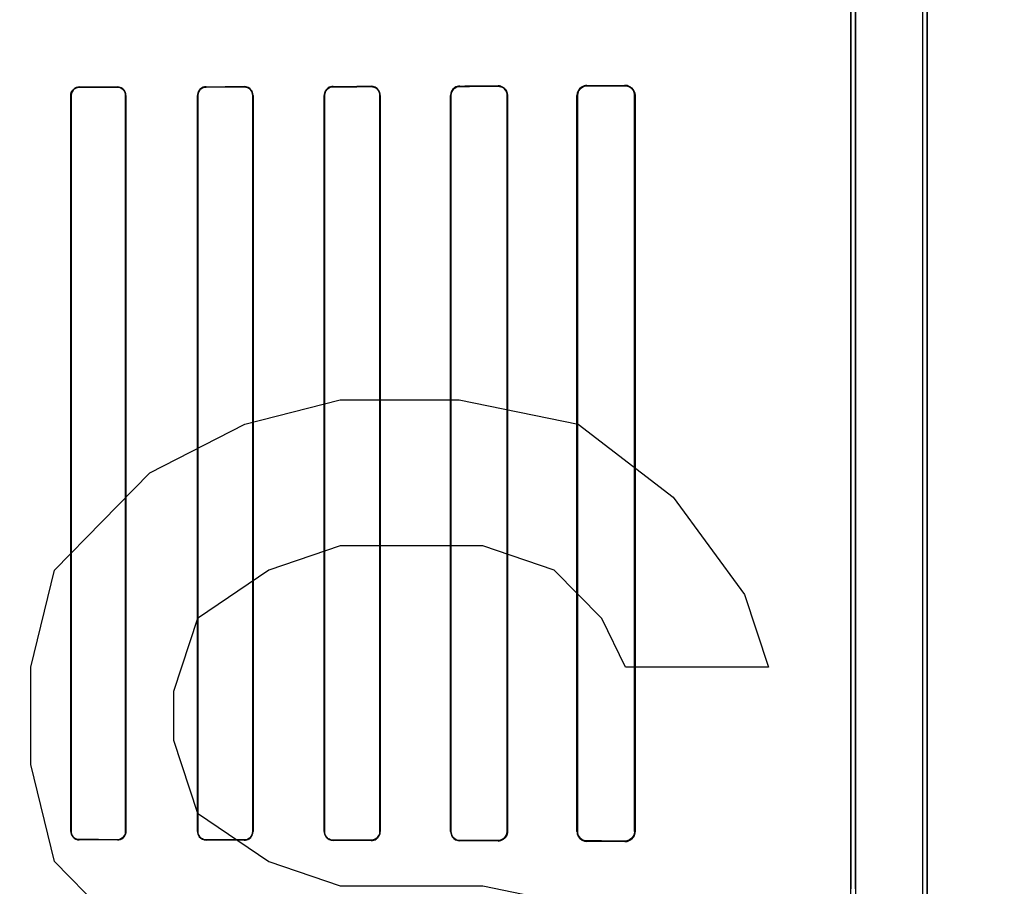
# Model space of a CAD drawing. Header units: millimetres. Extents: x 0 to 297, y 0 to 210.
# Tile 332 of 455: x 240.561 to 240.832, y 157.535 to 157.774. Entities that reach past the tile are written whole.
import ezdxf

# ---------------------------------------------------------------- set-up
doc = ezdxf.new("R2010")
doc.units = ezdxf.units.MM
doc.header["$LTSCALE"] = 16.335
doc.layers.get('0').update_dxf_attribs({"linetype": 'CONTINUOUS'})
for name, color, linetype in [('AXES_REF', 7, 'CONTINUOUS'), ('INTFCLR_1', 7, 'CONTINUOUS'), ('INTFCLR_72935', 7, 'CONTINUOUS')]:
    doc.layers.add(name, color=color, linetype=linetype)

msp = doc.modelspace()

# ---------------------------------------------------------------- linework, layer by layer
at = {"color": 7, "linetype": 'Continuous'}
for p, q in [((240.62266, 157.66228), (240.64891, 157.66898)), ((240.64891, 157.66898), (240.68172, 157.66898)), ((240.68172, 157.66898), (240.71454, 157.66228)), ((240.59641, 157.64887), (240.62266, 157.66228)), ((240.71454, 157.66228), (240.74079, 157.64217)), ((240.57016, 157.62206), (240.59641, 157.64887)), ((240.74079, 157.64217), (240.76047, 157.61536)), ((240.64891, 157.62877), (240.62922, 157.62206)), ((240.68829, 157.62877), (240.64891, 157.62877)), ((240.70797, 157.62206), (240.68829, 157.62877)), ((240.5636, 157.59525), (240.57016, 157.62206)), ((240.62922, 157.62206), (240.60954, 157.60866)), ((240.7211, 157.60866), (240.70797, 157.62206)), ((240.76047, 157.61536), (240.76704, 157.59525)), ((240.60954, 157.60866), (240.60297, 157.58855)), ((240.72766, 157.59525), (240.7211, 157.60866)), ((240.5636, 157.56845), (240.5636, 157.59525)), ((240.76704, 157.59525), (240.72766, 157.59525)), ((240.60297, 157.58855), (240.60297, 157.57515)), ((240.60297, 157.57515), (240.60954, 157.55504)), ((240.57016, 157.54164), (240.5636, 157.56845)), ((240.60954, 157.55504), (240.62922, 157.54164)), ((240.59641, 157.51483), (240.57016, 157.54164)), ((240.62922, 157.54164), (240.64891, 157.53494)), ((240.64891, 157.53494), (240.68829, 157.53494)), ((240.68829, 157.53494), (240.7211, 157.52823))]:
    msp.add_line(p, q, dxfattribs=at)
for radius in [6.78708, 6.7865, 6.74304]:
    msp.add_circle((241.48891, 154.71148), radius, dxfattribs=at)
for radius, start, end in [(6.72, 278.277129, 261.722871), (6.874, 113.082594, 269.618979)]:
    msp.add_arc((241.48891, 154.71148), radius, start, end, dxfattribs=at)
at = {"layer": 'AXES_REF', "color": 9, "linetype": 'Continuous'}
msp.add_circle((241.48891, 154.71148), 4.15, dxfattribs=at)
at = {"layer": 'AXES_REF', "color": 7, "linetype": 'Continuous'}
msp.add_arc((241.48891, 154.71148), 6.874, 113.082685, 66.917315, dxfattribs=at)
at = {"layer": 'AXES_REF', "color": 9, "linetype": 'Continuous'}
msp.add_arc((241.48891, 154.71148), 6.19116, 94.411812, 85.588188, dxfattribs=at)
at = {"layer": 'INTFCLR_1', "color": 6, "linetype": 'Continuous'}
for p, q in [((240.80957, 159.03048), (240.80957, 157.16147)), ((240.8108, 159.03047), (240.8108, 157.16147)), ((240.7898, 158.37778), (240.7898, 157.53415)), ((240.79104, 157.53415), (240.79104, 158.37778)), ((240.57463, 157.75297), (240.57463, 157.54997)), ((240.57471, 157.75297), (240.57471, 157.54997)), ((240.58975, 157.54997), (240.58975, 157.75297)), ((240.58983, 157.54997), (240.58983, 157.75297)), ((240.60956, 157.75297), (240.60956, 157.54997)), ((240.60965, 157.75297), (240.60965, 157.54997)), ((240.62481, 157.54997), (240.62481, 157.75297)), ((240.6249, 157.54997), (240.6249, 157.75297)), ((240.64448, 157.75297), (240.64448, 157.54997)), ((240.64457, 157.75297), (240.64457, 157.54997)), ((240.6599, 157.54997), (240.6599, 157.75297)), ((240.65999, 157.54997), (240.65999, 157.75297)), ((240.67938, 157.75297), (240.67938, 157.54997)), ((240.67948, 157.75297), (240.67948, 157.54997)), ((240.695, 157.54997), (240.695, 157.75297)), ((240.69511, 157.54997), (240.69511, 157.75297)), ((240.71424, 157.75297), (240.71424, 157.54997)), ((240.71436, 157.75297), (240.71436, 157.54997)), ((240.73014, 157.54997), (240.73014, 157.75297)), ((240.73027, 157.54997), (240.73027, 157.75297))]:
    msp.add_line(p, q, dxfattribs=at)
at = {"layer": 'INTFCLR_1', "color": 9, "linetype": 'Continuous'}
for p, q in [((240.57696, 157.75523), (240.57696, 157.75531)), ((240.58746, 157.75533), (240.58746, 157.75525)), ((240.61196, 157.75529), (240.61196, 157.75537)), ((240.62246, 157.7554), (240.62246, 157.75531)), ((240.64696, 157.75537), (240.64696, 157.75546)), ((240.65746, 157.75549), (240.65746, 157.75539)), ((240.68196, 157.75546), (240.68196, 157.75556)), ((240.69246, 157.7556), (240.69246, 157.7555)), ((240.71696, 157.75559), (240.71696, 157.7557)), ((240.72746, 157.75576), (240.72746, 157.75563)), ((240.57463, 157.75297), (240.57471, 157.75297)), ((240.58975, 157.75297), (240.58983, 157.75297)), ((240.60956, 157.75297), (240.60965, 157.75297)), ((240.62481, 157.75297), (240.6249, 157.75297)), ((240.64448, 157.75297), (240.64457, 157.75297)), ((240.6599, 157.75297), (240.65999, 157.75297)), ((240.67938, 157.75297), (240.67948, 157.75297)), ((240.695, 157.75297), (240.69511, 157.75297)), ((240.71424, 157.75297), (240.71436, 157.75297)), ((240.73014, 157.75297), (240.73027, 157.75297)), ((240.57471, 157.54997), (240.57463, 157.54997)), ((240.58983, 157.54997), (240.58975, 157.54997)), ((240.60965, 157.54997), (240.60956, 157.54997)), ((240.6249, 157.54997), (240.62481, 157.54997)), ((240.64457, 157.54997), (240.64448, 157.54997)), ((240.65999, 157.54997), (240.6599, 157.54997)), ((240.67948, 157.54997), (240.67938, 157.54997)), ((240.69511, 157.54997), (240.695, 157.54997)), ((240.71436, 157.54997), (240.71424, 157.54997)), ((240.73027, 157.54997), (240.73014, 157.54997)), ((240.57696, 157.54763), (240.57696, 157.54771)), ((240.58746, 157.54769), (240.58746, 157.54761)), ((240.61196, 157.54756), (240.61196, 157.54765)), ((240.62246, 157.54763), (240.62246, 157.54754)), ((240.64696, 157.54748), (240.64696, 157.54757)), ((240.65746, 157.54754), (240.65746, 157.54745)), ((240.68196, 157.54737), (240.68196, 157.54747)), ((240.69246, 157.54744), (240.69246, 157.54733)), ((240.71696, 157.54723), (240.71696, 157.54735)), ((240.72746, 157.5473), (240.72746, 157.54718))]:
    msp.add_line(p, q, dxfattribs=at)
at = {"layer": 'INTFCLR_1', "color": 7, "linetype": 'Continuous'}
msp.add_lwpolyline([(240.69334, 157.54748), (240.69325, 157.54745), (240.69316, 157.54742), (240.69306, 157.5474), (240.69297, 157.54738), (240.69287, 157.54736), (240.69277, 157.54735), (240.69267, 157.54734), (240.69257, 157.54734), (240.69246, 157.54733)], dxfattribs=at)
at = {"layer": 'INTFCLR_1', "color": 6, "linetype": 'Continuous'}
for centre, major_axis, start_param, end_param in [((240.42471, 157.75647), (0.36509, 0), -1.140627, -1.108745), ((240.42471, 157.75647), (0.38609, 0), -1.165445, -1.135656), ((240.42471, 157.75647), (0.36509, 0), -1.032246, -0.998394), ((240.42471, 157.75647), (0.38609, 0), -1.064439, -1.033062), ((240.42471, 157.75647), (0.36509, 0), -0.9163, -0.879521), ((240.42471, 157.75647), (0.38609, 0), -0.9574, -0.923735), ((240.42471, 157.75647), (0.36509, 0), -0.788898, -0.747504), ((240.42471, 157.75647), (0.38609, 0), -0.841558, -0.804464), ((240.42471, 157.75647), (0.36509, 0), -0.642675, -0.593022), ((240.42471, 157.75647), (0.38609, 0), -0.712156, -0.66947), ((240.42471, 157.54647), (0.38609, 0), 1.135656, 1.165445), ((240.42471, 157.54647), (0.36509, 0), 1.108745, 1.140627), ((240.42471, 157.54647), (0.38609, 0), 1.033062, 1.064439), ((240.42471, 157.54647), (0.36509, 0), 0.998394, 1.032246), ((240.42471, 157.54647), (0.38609, 0), 0.923735, 0.9574), ((240.42471, 157.54647), (0.36509, 0), 0.879521, 0.9163), ((240.42471, 157.54647), (0.38609, 0), 0.804464, 0.841558), ((240.42471, 157.54647), (0.36509, 0), 0.747504, 0.788898), ((240.42471, 157.54647), (0.38609, 0), 0.66947, 0.712156), ((240.42471, 157.54647), (0.36509, 0), 0.593022, 0.642675)]:
    msp.add_ellipse(centre, major_axis=major_axis, ratio=0.003491, start_param=start_param, end_param=end_param, dxfattribs=at)
for points, knots in [([(240.57696, 157.75531), (240.57641, 157.75531), (240.57518, 157.75486), (240.57463, 157.75361), (240.57463, 157.75297)], [0, 0, 0, 0, 0.463766, 1, 1, 1, 1]), ([(240.57696, 157.75523), (240.57651, 157.75523), (240.57534, 157.75488), (240.57471, 157.75366), (240.57471, 157.75297)], [0, 0, 0, 0, 0.393954, 1, 1, 1, 1]), ([(240.58983, 157.75297), (240.58983, 157.75348), (240.58942, 157.75472), (240.58815, 157.75533), (240.58746, 157.75533)], [0, 0, 0, 0, 0.429291, 1, 1, 1, 1]), ([(240.58975, 157.75297), (240.58975, 157.75347), (240.58935, 157.75467), (240.58813, 157.75525), (240.58746, 157.75525)], [0, 0, 0, 0, 0.431437, 1, 1, 1, 1]), ([(240.61196, 157.75537), (240.61138, 157.75537), (240.61011, 157.7549), (240.60956, 157.75361), (240.60956, 157.75297)], [0, 0, 0, 0, 0.47334, 1, 1, 1, 1]), ([(240.61196, 157.75529), (240.61149, 157.75529), (240.61028, 157.75492), (240.60965, 157.75367), (240.60965, 157.75297)], [0, 0, 0, 0, 0.401644, 1, 1, 1, 1]), ([(240.6249, 157.75297), (240.6249, 157.75349), (240.62449, 157.75476), (240.62318, 157.7554), (240.62246, 157.7554)], [0, 0, 0, 0, 0.419413, 1, 1, 1, 1]), ([(240.62481, 157.75297), (240.62481, 157.75347), (240.62442, 157.7547), (240.62315, 157.75531), (240.62246, 157.75531)], [0, 0, 0, 0, 0.422805, 1, 1, 1, 1]), ([(240.64696, 157.75546), (240.64649, 157.75546), (240.64521, 157.7551), (240.64448, 157.75376), (240.64448, 157.75297)], [0, 0, 0, 0, 0.373746, 1, 1, 1, 1]), ([(240.64696, 157.75537), (240.64652, 157.75537), (240.64528, 157.75503), (240.64457, 157.75373), (240.64457, 157.75297)], [0, 0, 0, 0, 0.369219, 1, 1, 1, 1]), ([(240.65999, 157.75297), (240.65999, 157.75349), (240.65959, 157.7548), (240.65823, 157.75549), (240.65746, 157.75549)], [0, 0, 0, 0, 0.405294, 1, 1, 1, 1]), ([(240.6599, 157.75297), (240.6599, 157.75348), (240.6595, 157.75475), (240.65819, 157.75539), (240.65746, 157.75539)], [0, 0, 0, 0, 0.4116, 1, 1, 1, 1]), ([(240.68196, 157.75556), (240.68145, 157.75556), (240.6801, 157.75516), (240.67938, 157.75377), (240.67938, 157.75297)], [0, 0, 0, 0, 0.394588, 1, 1, 1, 1]), ([(240.68196, 157.75546), (240.68145, 157.75546), (240.68015, 157.75506), (240.67948, 157.75372), (240.67948, 157.75297)], [0, 0, 0, 0, 0.409287, 1, 1, 1, 1]), ([(240.69511, 157.75297), (240.69511, 157.75347), (240.69473, 157.75484), (240.6933, 157.75561), (240.69246, 157.7556)], [0, 0, 0, 0, 0.376083, 1, 1, 1, 1]), ([(240.695, 157.75297), (240.695, 157.75347), (240.69462, 157.75479), (240.69325, 157.7555), (240.69246, 157.7555)], [0, 0, 0, 0, 0.392608, 1, 1, 1, 1]), ([(240.71696, 157.7557), (240.71646, 157.7557), (240.71505, 157.75532), (240.71424, 157.75385), (240.71424, 157.75297)], [0, 0, 0, 0, 0.364649, 1, 1, 1, 1]), ([(240.71696, 157.75559), (240.7165, 157.75559), (240.71515, 157.75524), (240.71436, 157.75383), (240.71436, 157.75297)], [0, 0, 0, 0, 0.351042, 1, 1, 1, 1]), ([(240.73027, 157.75297), (240.73027, 157.75345), (240.72992, 157.75489), (240.7284, 157.75576), (240.72746, 157.75576)], [0, 0, 0, 0, 0.340507, 1, 1, 1, 1]), ([(240.73014, 157.75297), (240.73014, 157.75346), (240.72978, 157.75484), (240.72833, 157.75564), (240.72746, 157.75563)], [0, 0, 0, 0, 0.359845, 1, 1, 1, 1]), ([(240.57463, 157.54997), (240.57463, 157.54945), (240.57503, 157.54822), (240.57629, 157.54763), (240.57696, 157.54763)], [0, 0, 0, 0, 0.432834, 1, 1, 1, 1]), ([(240.57471, 157.54997), (240.57471, 157.54947), (240.5751, 157.54828), (240.57631, 157.54771), (240.57696, 157.54771)], [0, 0, 0, 0, 0.434514, 1, 1, 1, 1]), ([(240.58746, 157.54769), (240.58792, 157.54769), (240.58911, 157.54804), (240.58975, 157.54927), (240.58975, 157.54997)], [0, 0, 0, 0, 0.396507, 1, 1, 1, 1]), ([(240.58746, 157.54761), (240.58803, 157.54761), (240.58928, 157.54806), (240.58983, 157.54933), (240.58983, 157.54997)], [0, 0, 0, 0, 0.467063, 1, 1, 1, 1]), ([(240.60956, 157.54997), (240.60956, 157.54945), (240.60997, 157.54819), (240.61126, 157.54756), (240.61196, 157.54756)], [0, 0, 0, 0, 0.424164, 1, 1, 1, 1]), ([(240.60965, 157.54997), (240.60965, 157.54946), (240.61004, 157.54825), (240.61129, 157.54765), (240.61196, 157.54765)], [0, 0, 0, 0, 0.426865, 1, 1, 1, 1]), ([(240.62246, 157.54763), (240.62303, 157.54762), (240.62427, 157.54809), (240.62481, 157.54934), (240.62481, 157.54997)], [0, 0, 0, 0, 0.47417, 1, 1, 1, 1]), ([(240.62246, 157.54754), (240.62292, 157.54754), (240.62417, 157.54787), (240.6249, 157.54919), (240.6249, 157.54997)], [0, 0, 0, 0, 0.365847, 1, 1, 1, 1]), ([(240.64448, 157.54997), (240.64448, 157.54945), (240.64489, 157.54815), (240.64622, 157.54748), (240.64696, 157.54748)], [0, 0, 0, 0, 0.412854, 1, 1, 1, 1]), ([(240.64457, 157.54997), (240.64457, 157.54946), (240.64497, 157.54821), (240.64625, 157.54757), (240.64696, 157.54757)], [0, 0, 0, 0, 0.417006, 1, 1, 1, 1]), ([(240.65746, 157.54754), (240.65793, 157.54754), (240.65919, 157.54789), (240.6599, 157.5492), (240.6599, 157.54997)], [0, 0, 0, 0, 0.373842, 1, 1, 1, 1]), ([(240.65746, 157.54745), (240.65795, 157.54745), (240.65926, 157.54781), (240.65999, 157.54917), (240.65999, 157.54997)], [0, 0, 0, 0, 0.379371, 1, 1, 1, 1]), ([(240.67938, 157.54997), (240.67938, 157.54945), (240.67977, 157.5481), (240.68117, 157.54738), (240.68196, 157.54737)], [0, 0, 0, 0, 0.39343, 1, 1, 1, 1]), ([(240.67948, 157.54997), (240.67948, 157.54946), (240.67987, 157.54816), (240.68121, 157.54748), (240.68196, 157.54747)], [0, 0, 0, 0, 0.402384, 1, 1, 1, 1]), ([(240.69246, 157.54744), (240.69297, 157.54744), (240.69429, 157.54782), (240.695, 157.54919), (240.695, 157.54997)], [0, 0, 0, 0, 0.39382, 1, 1, 1, 1]), ([(240.71424, 157.54997), (240.71424, 157.54947), (240.71461, 157.54806), (240.71608, 157.54724), (240.71696, 157.54723)], [0, 0, 0, 0, 0.358968, 1, 1, 1, 1]), ([(240.71436, 157.54997), (240.71436, 157.54947), (240.71473, 157.54812), (240.71613, 157.54735), (240.71696, 157.54735)], [0, 0, 0, 0, 0.373103, 1, 1, 1, 1]), ([(240.72746, 157.54718), (240.728, 157.54718), (240.72946, 157.54758), (240.73027, 157.54909), (240.73027, 157.54997)], [0, 0, 0, 0, 0.380109, 1, 1, 1, 1]), ([(240.73014, 157.54997), (240.73014, 157.54948), (240.72978, 157.5481), (240.72833, 157.5473), (240.72746, 157.5473)], [0, 0, 0, 0, 0.359689, 1, 1, 1, 1])]:
    msp.add_open_spline(points, degree=3, knots=knots, dxfattribs=at)
at = {"layer": 'INTFCLR_1', "color": 7, "linetype": 'Continuous'}
msp.add_open_spline([(240.69246, 157.54733), (240.693, 157.54734), (240.69438, 157.54774), (240.69511, 157.54917), (240.69511, 157.54997)], degree=3, knots=[0, 0, 0, 0, 0.401573, 1, 1, 1, 1], dxfattribs=at)
at = {"layer": 'INTFCLR_72935', "color": 6, "linetype": 'Continuous'}
for p, q in [((240.80957, 159.03049), (240.80957, 157.16147)), ((240.8108, 157.16147), (240.8108, 159.03047)), ((240.7898, 157.5321), (240.7898, 158.37983)), ((240.79104, 158.38108), (240.79104, 157.53085)), ((240.57463, 157.54997), (240.57463, 157.75297)), ((240.57471, 157.54997), (240.57471, 157.75297)), ((240.58975, 157.75297), (240.58975, 157.54997)), ((240.58983, 157.75297), (240.58983, 157.54997)), ((240.60956, 157.54997), (240.60956, 157.75297)), ((240.60965, 157.54997), (240.60965, 157.75297)), ((240.62481, 157.75297), (240.62481, 157.54997)), ((240.6249, 157.75297), (240.6249, 157.54997)), ((240.64448, 157.54997), (240.64448, 157.75297)), ((240.64457, 157.54997), (240.64457, 157.75297)), ((240.6599, 157.75297), (240.6599, 157.54997)), ((240.65999, 157.75297), (240.65999, 157.54997)), ((240.67938, 157.54997), (240.67938, 157.75297)), ((240.67948, 157.54997), (240.67948, 157.75297)), ((240.695, 157.75297), (240.695, 157.54997)), ((240.69511, 157.75297), (240.69511, 157.54997)), ((240.71424, 157.54997), (240.71424, 157.75297)), ((240.71436, 157.54997), (240.71436, 157.75297)), ((240.73014, 157.75297), (240.73014, 157.54997)), ((240.73027, 157.75297), (240.73027, 157.54997))]:
    msp.add_line(p, q, dxfattribs=at)
at = {"layer": 'INTFCLR_72935', "color": 9, "linetype": 'Continuous'}
for p, q in [((240.57696, 157.75531), (240.57696, 157.75523)), ((240.58746, 157.75525), (240.58746, 157.75533)), ((240.61196, 157.75537), (240.61196, 157.75529)), ((240.62246, 157.75531), (240.62246, 157.7554)), ((240.64696, 157.75546), (240.64696, 157.75537)), ((240.65746, 157.75539), (240.65746, 157.75549)), ((240.68196, 157.75556), (240.68196, 157.75546)), ((240.69246, 157.7555), (240.69246, 157.7556)), ((240.71696, 157.7557), (240.71696, 157.75559)), ((240.72746, 157.75563), (240.72746, 157.75576)), ((240.57471, 157.75297), (240.57463, 157.75297)), ((240.58983, 157.75297), (240.58975, 157.75297)), ((240.60965, 157.75297), (240.60956, 157.75297)), ((240.6249, 157.75297), (240.62481, 157.75297)), ((240.64457, 157.75297), (240.64448, 157.75297)), ((240.65999, 157.75297), (240.6599, 157.75297)), ((240.67948, 157.75297), (240.67938, 157.75297)), ((240.69511, 157.75297), (240.695, 157.75297)), ((240.71436, 157.75297), (240.71424, 157.75297)), ((240.73027, 157.75297), (240.73014, 157.75297)), ((240.57463, 157.54997), (240.57471, 157.54997)), ((240.58975, 157.54997), (240.58983, 157.54997)), ((240.60956, 157.54997), (240.60965, 157.54997)), ((240.62481, 157.54997), (240.6249, 157.54997)), ((240.64448, 157.54997), (240.64457, 157.54997)), ((240.6599, 157.54997), (240.65999, 157.54997)), ((240.67938, 157.54997), (240.67948, 157.54997)), ((240.695, 157.54997), (240.69511, 157.54997)), ((240.71424, 157.54997), (240.71436, 157.54997)), ((240.73014, 157.54997), (240.73027, 157.54997)), ((240.57696, 157.54771), (240.57696, 157.54763)), ((240.58746, 157.54761), (240.58746, 157.54769)), ((240.61196, 157.54765), (240.61196, 157.54756)), ((240.62246, 157.54754), (240.62246, 157.54763)), ((240.64696, 157.54757), (240.64696, 157.54748)), ((240.65746, 157.54745), (240.65746, 157.54754)), ((240.68196, 157.54747), (240.68196, 157.54737)), ((240.69246, 157.54733), (240.69246, 157.54744)), ((240.71696, 157.54735), (240.71696, 157.54723)), ((240.72746, 157.54718), (240.72746, 157.5473))]:
    msp.add_line(p, q, dxfattribs=at)
at = {"layer": 'INTFCLR_72935', "color": 7, "linetype": 'Continuous'}
for points in [[(240.69334, 157.75546), (240.69325, 157.75549), (240.69316, 157.75551), (240.69306, 157.75554), (240.69297, 157.75556), (240.69287, 157.75557), (240.69277, 157.75559), (240.69267, 157.75559), (240.69257, 157.7556), (240.69246, 157.7556)], [(240.72833, 157.75562), (240.72825, 157.75565), (240.72816, 157.75567), (240.72807, 157.75569), (240.72798, 157.75571), (240.72788, 157.75573), (240.72778, 157.75574), (240.72768, 157.75575), (240.72757, 157.75575), (240.72746, 157.75576)], [(240.72746, 157.75563), (240.72756, 157.75563), (240.72766, 157.75563), (240.72775, 157.75562), (240.72785, 157.75561), (240.72795, 157.75559), (240.72805, 157.75557), (240.72814, 157.75555), (240.72823, 157.75552), (240.72832, 157.75549)], [(240.72832, 157.54744), (240.72823, 157.54741), (240.72814, 157.54739), (240.72805, 157.54737), (240.72796, 157.54735), (240.72786, 157.54733), (240.72776, 157.54732), (240.72767, 157.54731), (240.72757, 157.54731), (240.72746, 157.5473)], [(240.72746, 157.54718), (240.72757, 157.54718), (240.72768, 157.54719), (240.72778, 157.5472), (240.72788, 157.54721), (240.72797, 157.54722), (240.72807, 157.54724), (240.72816, 157.54726), (240.72825, 157.54729), (240.72833, 157.54731)]]:
    msp.add_lwpolyline(points, dxfattribs=at)
at = {"layer": 'INTFCLR_72935', "color": 6, "linetype": 'Continuous'}
for centre, major_axis, start_param, end_param in [((240.42471, 157.75647), (0.36509, 0), -1.140627, -1.108745), ((240.42471, 157.75647), (0.38609, 0), -1.165445, -1.135656), ((240.42471, 157.75647), (0.36509, 0), -1.032246, -0.998394), ((240.42471, 157.75647), (0.38609, 0), -1.064439, -1.033062), ((240.42471, 157.75647), (0.36509, 0), -0.9163, -0.879521), ((240.42471, 157.75647), (0.38609, 0), -0.9574, -0.923735), ((240.42471, 157.75647), (0.36509, 0), -0.788898, -0.747504), ((240.42471, 157.75647), (0.38609, 0), -0.841558, -0.804464), ((240.42471, 157.75647), (0.36509, 0), -0.642675, -0.593022), ((240.42471, 157.75647), (0.38609, 0), -0.712156, -0.66947), ((240.42471, 157.54647), (0.38609, 0), 1.135656, 1.165445), ((240.42471, 157.54647), (0.36509, 0), 1.108745, 1.140627), ((240.42471, 157.54647), (0.38609, 0), 1.033062, 1.064439), ((240.42471, 157.54647), (0.36509, 0), 0.998394, 1.032246), ((240.42471, 157.54647), (0.38609, 0), 0.923735, 0.9574), ((240.42471, 157.54647), (0.36509, 0), 0.879521, 0.9163), ((240.42471, 157.54647), (0.38609, 0), 0.804464, 0.841558), ((240.42471, 157.54647), (0.36509, 0), 0.747504, 0.788898), ((240.42471, 157.54647), (0.38609, 0), 0.66947, 0.712156), ((240.42471, 157.54647), (0.36509, 0), 0.593022, 0.642675)]:
    msp.add_ellipse(centre, major_axis=major_axis, ratio=0.003491, start_param=start_param, end_param=end_param, dxfattribs=at)
for points, knots in [([(240.57463, 157.75297), (240.57463, 157.75348), (240.57503, 157.75471), (240.57629, 157.75531), (240.57696, 157.75531)], [0, 0, 0, 0, 0.432833, 1, 1, 1, 1]), ([(240.57471, 157.75297), (240.57471, 157.75347), (240.57511, 157.75466), (240.57632, 157.75523), (240.57696, 157.75523)], [0, 0, 0, 0, 0.438506, 1, 1, 1, 1]), ([(240.58983, 157.75297), (240.58983, 157.75349), (240.58941, 157.75473), (240.58815, 157.75533), (240.58746, 157.75533)], [0, 0, 0, 0, 0.434167, 1, 1, 1, 1]), ([(240.58746, 157.75525), (240.58793, 157.75525), (240.58912, 157.75489), (240.58975, 157.75366), (240.58975, 157.75297)], [0, 0, 0, 0, 0.404563, 1, 1, 1, 1]), ([(240.61196, 157.75537), (240.61151, 157.75537), (240.61027, 157.75503), (240.60956, 157.75374), (240.60956, 157.75297)], [0, 0, 0, 0, 0.370654, 1, 1, 1, 1]), ([(240.60965, 157.75297), (240.60965, 157.75348), (240.61005, 157.75469), (240.61129, 157.75529), (240.61196, 157.75529)], [0, 0, 0, 0, 0.429388, 1, 1, 1, 1]), ([(240.6249, 157.75297), (240.6249, 157.75349), (240.62449, 157.75477), (240.62318, 157.7554), (240.62246, 157.7554)], [0, 0, 0, 0, 0.422387, 1, 1, 1, 1]), ([(240.62246, 157.75531), (240.62303, 157.75531), (240.62427, 157.75485), (240.62481, 157.7536), (240.62481, 157.75297)], [0, 0, 0, 0, 0.47417, 1, 1, 1, 1]), ([(240.64696, 157.75546), (240.64648, 157.75546), (240.64519, 157.75509), (240.64448, 157.75375), (240.64448, 157.75297)], [0, 0, 0, 0, 0.383063, 1, 1, 1, 1]), ([(240.64457, 157.75297), (240.64457, 157.75348), (240.64497, 157.75473), (240.64625, 157.75536), (240.64696, 157.75537)], [0, 0, 0, 0, 0.417182, 1, 1, 1, 1]), ([(240.65999, 157.75297), (240.65999, 157.75349), (240.65959, 157.7548), (240.65823, 157.75549), (240.65746, 157.75549)], [0, 0, 0, 0, 0.404898, 1, 1, 1, 1]), ([(240.65746, 157.75539), (240.65794, 157.75539), (240.6592, 157.75504), (240.6599, 157.75373), (240.6599, 157.75297)], [0, 0, 0, 0, 0.383513, 1, 1, 1, 1]), ([(240.68196, 157.75556), (240.68144, 157.75556), (240.68009, 157.75515), (240.67938, 157.75376), (240.67938, 157.75297)], [0, 0, 0, 0, 0.400719, 1, 1, 1, 1]), ([(240.67948, 157.75297), (240.67948, 157.75348), (240.67987, 157.75477), (240.68121, 157.75546), (240.68196, 157.75546)], [0, 0, 0, 0, 0.400302, 1, 1, 1, 1]), ([(240.69246, 157.7555), (240.69298, 157.7555), (240.6943, 157.75511), (240.695, 157.75374), (240.695, 157.75297)], [0, 0, 0, 0, 0.398583, 1, 1, 1, 1]), ([(240.71696, 157.7557), (240.71645, 157.7557), (240.71504, 157.75531), (240.71424, 157.75384), (240.71424, 157.75297)], [0, 0, 0, 0, 0.372091, 1, 1, 1, 1]), ([(240.71436, 157.75297), (240.71436, 157.75346), (240.71473, 157.75482), (240.71613, 157.75558), (240.71696, 157.75559)], [0, 0, 0, 0, 0.373103, 1, 1, 1, 1]), ([(240.57463, 157.54997), (240.57463, 157.54945), (240.57504, 157.54822), (240.57629, 157.54763), (240.57696, 157.54763)], [0, 0, 0, 0, 0.43647, 1, 1, 1, 1]), ([(240.57696, 157.54771), (240.5765, 157.54771), (240.57533, 157.54806), (240.57471, 157.54928), (240.57471, 157.54997)], [0, 0, 0, 0, 0.400765, 1, 1, 1, 1]), ([(240.58983, 157.54997), (240.58983, 157.54945), (240.58942, 157.54821), (240.58815, 157.54761), (240.58746, 157.54761)], [0, 0, 0, 0, 0.42929, 1, 1, 1, 1]), ([(240.58975, 157.54997), (240.58975, 157.54946), (240.58934, 157.54826), (240.58812, 157.54769), (240.58746, 157.54769)], [0, 0, 0, 0, 0.436653, 1, 1, 1, 1]), ([(240.60956, 157.54997), (240.60956, 157.54945), (240.60997, 157.54819), (240.61126, 157.54756), (240.61196, 157.54756)], [0, 0, 0, 0, 0.425926, 1, 1, 1, 1]), ([(240.61196, 157.54765), (240.61148, 157.54765), (240.61027, 157.54802), (240.60965, 157.54927), (240.60965, 157.54997)], [0, 0, 0, 0, 0.409084, 1, 1, 1, 1]), ([(240.62481, 157.54997), (240.62481, 157.54946), (240.62441, 157.54823), (240.62315, 157.54762), (240.62246, 157.54763)], [0, 0, 0, 0, 0.426616, 1, 1, 1, 1]), ([(240.62246, 157.54754), (240.62293, 157.54754), (240.62419, 157.54789), (240.6249, 157.5492), (240.6249, 157.54997)], [0, 0, 0, 0, 0.376214, 1, 1, 1, 1]), ([(240.64448, 157.54997), (240.64448, 157.54945), (240.64489, 157.54815), (240.64622, 157.54748), (240.64696, 157.54748)], [0, 0, 0, 0, 0.411614, 1, 1, 1, 1]), ([(240.64696, 157.54757), (240.6465, 157.54757), (240.64526, 157.54792), (240.64457, 157.54921), (240.64457, 157.54997)], [0, 0, 0, 0, 0.378712, 1, 1, 1, 1]), ([(240.6599, 157.54997), (240.6599, 157.54946), (240.6595, 157.54819), (240.65819, 157.54754), (240.65746, 157.54754)], [0, 0, 0, 0, 0.411738, 1, 1, 1, 1]), ([(240.65746, 157.54745), (240.65796, 157.54745), (240.65927, 157.54782), (240.65999, 157.54918), (240.65999, 157.54997)], [0, 0, 0, 0, 0.387522, 1, 1, 1, 1]), ([(240.67938, 157.54997), (240.67938, 157.54945), (240.67977, 157.54811), (240.68116, 157.54738), (240.68196, 157.54737)], [0, 0, 0, 0, 0.391624, 1, 1, 1, 1]), ([(240.68196, 157.54747), (240.68147, 157.54747), (240.68017, 157.54786), (240.67948, 157.5492), (240.67948, 157.54997)], [0, 0, 0, 0, 0.393004, 1, 1, 1, 1]), ([(240.69511, 157.54997), (240.69511, 157.54946), (240.69473, 157.5481), (240.6933, 157.54733), (240.69246, 157.54733)], [0, 0, 0, 0, 0.376083, 1, 1, 1, 1]), ([(240.695, 157.54997), (240.695, 157.54946), (240.69462, 157.54814), (240.69325, 157.54744), (240.69246, 157.54744)], [0, 0, 0, 0, 0.392511, 1, 1, 1, 1]), ([(240.71424, 157.54997), (240.71424, 157.5495), (240.71458, 157.5481), (240.71605, 157.54724), (240.71696, 157.54723)], [0, 0, 0, 0, 0.338375, 1, 1, 1, 1]), ([(240.71696, 157.54735), (240.7165, 157.54735), (240.71515, 157.5477), (240.71436, 157.54911), (240.71436, 157.54997)], [0, 0, 0, 0, 0.351007, 1, 1, 1, 1])]:
    msp.add_open_spline(points, degree=3, knots=knots, dxfattribs=at)
at = {"layer": 'INTFCLR_72935', "color": 7, "linetype": 'Continuous'}
for points, knots in [([(240.69246, 157.7556), (240.693, 157.7556), (240.69438, 157.7552), (240.69511, 157.75377), (240.69511, 157.75297)], [0, 0, 0, 0, 0.401573, 1, 1, 1, 1]), ([(240.72746, 157.75576), (240.72794, 157.75575), (240.72938, 157.75543), (240.73027, 157.75391), (240.73027, 157.75297)], [0, 0, 0, 0, 0.336778, 1, 1, 1, 1]), ([(240.72746, 157.75563), (240.72797, 157.75563), (240.72935, 157.75527), (240.73014, 157.75382), (240.73014, 157.75297)], [0, 0, 0, 0, 0.369943, 1, 1, 1, 1]), ([(240.73014, 157.54997), (240.73014, 157.54951), (240.7298, 157.54813), (240.72835, 157.54732), (240.72746, 157.5473)], [0, 0, 0, 0, 0.342814, 1, 1, 1, 1]), ([(240.73027, 157.54997), (240.73027, 157.54941), (240.72984, 157.54795), (240.72833, 157.54719), (240.72746, 157.54718)], [0, 0, 0, 0, 0.39445, 1, 1, 1, 1]), ([(240.73014, 157.54997), (240.73014, 157.54949), (240.72984, 157.54838), (240.7289, 157.54763), (240.72832, 157.54744)], [0, 0, 0, 0, 0.441846, 1, 1, 1, 1])]:
    msp.add_open_spline(points, degree=3, knots=knots, dxfattribs=at)

doc.saveas('drawing.dxf')
